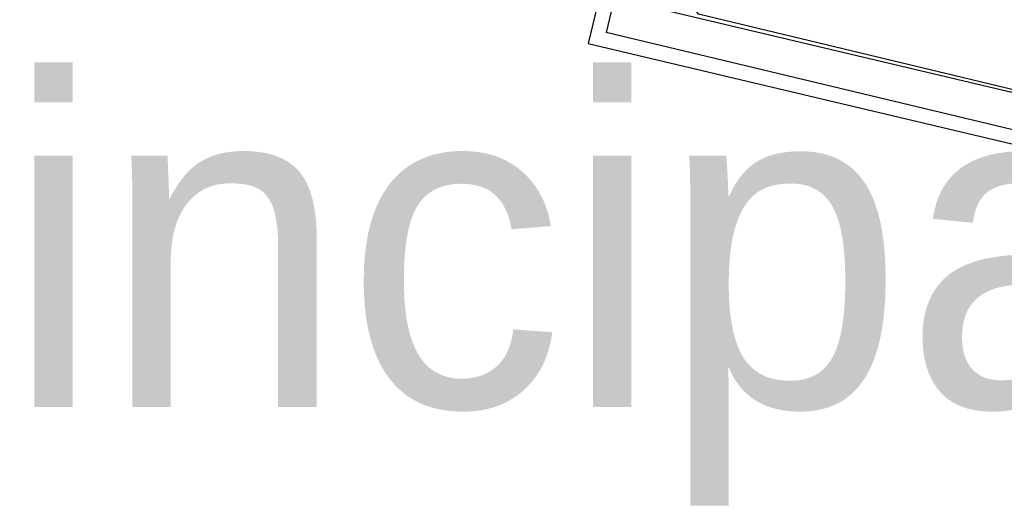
# Model space of a CAD drawing. Header units: feet. Extents: x -79 to 198, y -22 to 181.
# Tile 276 of 287: x 128.1 to 131.71, y 105.4 to 107.2. Entities that reach past the tile are written whole.
import ezdxf
from ezdxf.enums import TextEntityAlignment as Align

# ---------------------------------------------------------------- set-up
doc = ezdxf.new("R2010")
doc.units = ezdxf.units.FT
for name, color, linetype in [('A-AREA-UNIDAD', 30, 'CONTINUOUS'), ('A-LINEA', 7, 'CONTINUOUS'), ('A-MURO-CONCRETO', 8, 'CONTINUOUS'), ('A-NOMBRE-ESPACIO', 2, 'CONTINUOUS')]:
    doc.layers.add(name, color=color, linetype=linetype)

msp = doc.modelspace()

# ---------------------------------------------------------------- linework, layer by layer
at = {"layer": 'A-AREA-UNIDAD'}
msp.add_lwpolyline([(137.68, 120.0889), (140.32, 112.6044), (141.248, 109.1378), (141.408, 107.3778), (140.352, 107.3244), (135.76, 108.4089), (135.328, 106.4178), (135.12, 106.1689), (134.112, 106.3644), (133.888, 106.8089), (133.632, 106.4889), (130.592, 107.2178), (130.432, 107.4489), (130.912, 109.4044), (129.84, 109.4578), (114.64, 113.0489)], dxfattribs=at)
at = {"layer": 'A-LINEA'}
for p in [(130.7867, 109.4178), (134.4267, 106.1511)]:
    msp.add_line(p, (130.2533, 107.1511), dxfattribs=at)
for points in [[(131.1067, 110.1644), (135.96, 109.0178), (135.2667, 106.0978), (130.4133, 107.2444), (131.1067, 110.1644)], [(130.7333, 109.3778), (130.1867, 107.1111), (134.4133, 106.1111)]]:
    msp.add_lwpolyline(points, dxfattribs=at)
at = {"layer": 'A-MURO-CONCRETO'}
msp.add_lwpolyline([(130.4133, 107.2444), (135.5333, 107.2444), (135.2667, 106.0978), (130.4133, 107.2444), (130.4133, 107.2444)], dxfattribs=at)

# ---------------------------------------------------------------- texts
at = {"layer": 'A-NOMBRE-ESPACIO'}
msp.add_text('Dorm. principal', height=1.2, dxfattribs=at).set_placement((127.2, 105.7778), align=Align.CENTER)

doc.saveas('drawing.dxf')
